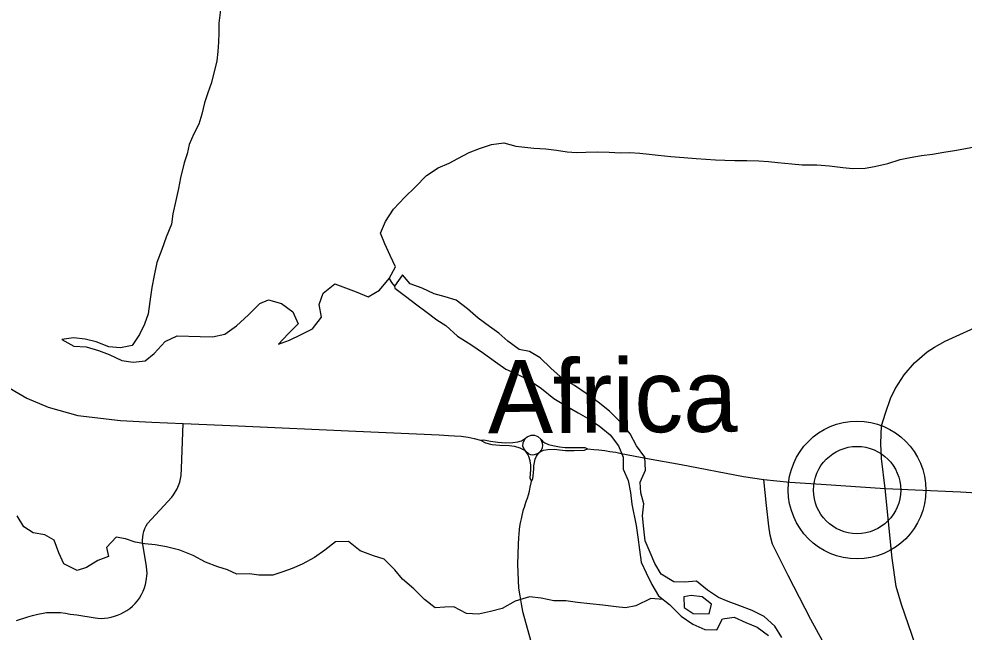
# Model space of a CAD drawing. Extents: x 114604 to 551442, y 316898 to 567001.
# Drawn here: x 213125 to 218520, y 466326 to 469823 of the extents above; entities that cross this region are included whole.
import ezdxf

# ---------------------------------------------------------------- set-up
doc = ezdxf.new("R2010")
doc.units = 0
for name, color, linetype in [('_CIVIL_CONSTRUCTION', 7, 'Continuous'), ('DV_X_County_Line', 7, 'Continuous'), ('GE_P_Alignment_1000_Cardinal_Points', 7, 'Continuous'), ('GE_P_Alignment_500_Bearings', 7, 'Continuous'), ('GE_X_Alignment', 7, 'Continuous'), ('PM_P_Cells', 7, 'Continuous'), ('PM_X_Dotted_Line', 7, 'Continuous'), ('VG_X_Tree_Line_Lt', 7, 'Continuous')]:
    doc.layers.add(name, color=color, linetype=linetype)

msp = doc.modelspace()

# ---------------------------------------------------------------- linework, layer by layer
at = {"layer": 'DV_X_County_Line'}
for points in [[(215238.4, 468343.1), (215251.8, 468319), (215268.4, 468299.1)], [(217480.1, 466295.4), (217440.1, 466359.3), (217378.1, 466415.3), (217310.1, 466449.2), (217240.2, 466475.1), (217174.2, 466501), (217118.3, 466522.9), (217056.3, 466564.9), (216992.3, 466616.8), (216924.4, 466610.7), (216862.5, 466612.6), (216790.5, 466656.5), (216754.5, 466716.5), (216728.4, 466780.5), (216700.4, 466846.5), (216692.3, 466914.5), (216684.2, 466988.5), (216692.2, 467056.6), (216674.1, 467120.6), (216672, 467180.7), (216701.9, 467248.8), (216697.9, 467322.8), (216649.8, 467388.8), (216613.8, 467456.8), (216559.8, 467522.7), (216495.8, 467584.7), (216431.8, 467636.6), (216363.8, 467686.5), (216295.9, 467732.5), (216231.9, 467768.4), (216161.9, 467830.3), (216099.9, 467890.2), (216040, 467926.2), (215980, 467938.1), (215916, 467984), (215864, 468029.9), (215812, 468067.9), (215746.1, 468115.8), (215686.1, 468169.7), (215620.1, 468217.7), (215558.2, 468237.6), (215496.2, 468255.5), (215426.2, 468287.4), (215358.3, 468311.3), (215314.3, 468363.2), (215268.4, 468299.1)], [(215268.4, 468299.1), (215270.4, 468287.1), (215332.4, 468241.2), (215396.4, 468191.3), (215448.4, 468153.3), (215510.4, 468107.4), (215562.3, 468073.4), (215628.3, 468013.5), (215704.3, 467965.6), (215776.3, 467915.7), (215846.2, 467867.8), (215904.2, 467825.9), (215968.2, 467795.9), (216038.1, 467762), (216108.1, 467714.1), (216178.1, 467658.2), (216244.1, 467618.3), (216318, 467576.4), (216370, 467546.4), (216438, 467502.5), (216499.9, 467450.6), (216548, 467388.6), (216574, 467322.6), (216574.1, 467254.6), (216602.1, 467190.6), (216616.2, 467122.5), (216624.2, 467054.5), (216648.3, 466934.4), (216658.4, 466866.4), (216666.5, 466794.4), (216676.5, 466724.3), (216704.6, 466664.3), (216738.6, 466596.3), (216776.6, 466532.3), (216838.6, 466482.4), (216904.6, 466416.5), (216972.6, 466370.6), (217040.6, 466340.6), (217108.5, 466338.8), (217140.4, 466400.9), (217208.3, 466411), (217274.2, 466381.1), (217338.2, 466353.2), (217404.2, 466307.2)], [(217078.3, 466484.8), (217024.4, 466526.8), (216962.4, 466534.7), (216920.5, 466526.6)], [(216920.5, 466526.6), (216922.5, 466466.5), (216974.5, 466432.6), (217064.4, 466430.8), (217078.3, 466484.8)]]:
    msp.add_lwpolyline(points, dxfattribs=at)
at = {"layer": 'GE_P_Alignment_1000_Cardinal_Points'}
for points in [[(213112.3, 466391.5), (213175.2, 466412.8), (213202.1, 466421), (213232.3, 466428.6), (213262.8, 466434.5), (213282.4, 466436.7), (213309.4, 466438.3), (213336.5, 466438.3), (213363.5, 466436.7), (213390.4, 466433.5), (213417, 466428.7), (213456.2, 466423.5), (213560.1, 466407), (213575.4, 466405.1), (213594.7, 466404.2), (213614, 466404.8), (213633.1, 466407.1), (213652, 466410.9), (213670.6, 466416.3), (213687.6, 466421.8), (213706.4, 466429.4), (213724.5, 466438.5), (213741.9, 466448.9), (213758.4, 466460.8), (213773.9, 466473.8), (213788.3, 466488.1), (213801.5, 466503.4), (213813.6, 466519.8), (213825.2, 466539.8), (213834.2, 466558.5), (213841.7, 466577.8), (213847.7, 466597.6), (213852.1, 466617.9), (213856.3, 466659.1), (213854, 466700.5), (213831.8, 466826.5), (213831, 466834.1), (213830.5, 466850.8), (213831.6, 466867.5), (213834.2, 466884), (213838.4, 466900.2), (213844.1, 466915.9), (213851.3, 466931), (213859.9, 466945.3), (213997.7, 467095.2), (214008.2, 467109), (214028.4, 467143.3), (214042.9, 467180.4), (214051.2, 467219.2), (214053.2, 467259), (214063.6, 467514.7)], [(216014, 467360.9), (216006.2, 467372), (216002, 467386.7), (216003.8, 467404.5), (216008.9, 467419.3), (216017.1, 467431.8)], [(216100.6, 467354.4), (216108.8, 467364), (216114.4, 467377.7), (216115.9, 467389.9), (216112.8, 467402.9), (216110.3, 467412.4), (216103.3, 467426.7)], [(216050.4, 467186.6), (216044.2, 467204.3), (216044.9, 467228.6), (216046.9, 467252.1), (216046.2, 467277.7), (216043, 467302.1), (216035.6, 467327.4), (216028.2, 467342.7), (216014, 467360.9)], [(216050.4, 467186.6), (216059.4, 467200.1), (216061.8, 467234), (216063.3, 467257.8), (216064.1, 467274.3), (216067.4, 467292.2), (216072.5, 467311.7), (216080.2, 467328.3), (216089.6, 467342.2), (216100.6, 467354.4)], [(215975.9, 466826.5), (215978.5, 466863.1), (215980.5, 466886.6), (215982.5, 466910), (215985, 466927.8), (215988.7, 466949.1), (215993.3, 466972.6), (215997.1, 466990.4), (216002.2, 467007.8), (216005.5, 467025.2), (216010.6, 467038.3), (216016.6, 467058.7), (216022.5, 467075.7), (216028.1, 467090), (216033.1, 467108.3), (216039.1, 467129.6), (216044.1, 467152.2), (216049.1, 467176.1), (216050.4, 467186.6)], [(217709.8, 466279.9), (217645.7, 466398.4), (217515, 466647.9), (217426.5, 466827.4), (217412.4, 466878.3), (217404.6, 466930.4), (217392.4, 467048.4), (217377.8, 467196.7)], [(218069.1, 467144.8), (218498.6, 467125), (219487.1, 467066)], [(216202.4, 465693.4), (216201, 465698.1), (216158.2, 465856.2), (216114.6, 466015.6), (216047.1, 466277.1), (216004.1, 466436), (216002.2, 466444.4), (215993, 466487.8), (215985.4, 466531.6), (215979.4, 466575.8), (215973.4, 466712), (215975.9, 466826.5)]]:
    msp.add_lwpolyline(points, dxfattribs=at)
at = {"layer": 'GE_P_Alignment_500_Bearings'}
for points in [[(218069.1, 467144.8), (218047.9, 467315.3), (218044.6, 467400.4), (218048.4, 467502.8), (218072.1, 467574.4), (218100.5, 467657.3), (218127.5, 467713.9), (218178.4, 467793), (218237.1, 467861.2), (218309.2, 467923.5), (218350.8, 467951.3), (218412.3, 467985.7), (218620.8, 468080.2)], [(213024.4, 467745.5), (213169.7, 467659.9), (213291.4, 467608.5), (213460.9, 467561.1), (213705.2, 467532.4), (213883.3, 467523.3), (214063.6, 467514.7), (214376.7, 467501.9), (215047.9, 467470.8), (215524.5, 467450), (215576.5, 467447.8), (215611.1, 467444.8), (215649.8, 467443.1), (215688.8, 467438.2), (215722.9, 467430.1), (215760.5, 467420)], [(215760.5, 467420), (215779.1, 467423), (215817.3, 467415.3), (215858, 467408.6), (215900, 467405.8), (215945.2, 467406.1), (215973.2, 467410.8), (215993.7, 467417.2), (216011.5, 467427.5), (216017.1, 467431.8)], [(215760.5, 467420), (215787.7, 467404.2), (215825.3, 467396.1), (215871.1, 467390.9), (215923.9, 467389.2), (215953.1, 467385.9), (215984.4, 467377.1), (215999.8, 467369.6), (216014, 467360.9)], [(216017.1, 467431.8), (216026.5, 467439), (216048.7, 467448.5), (216068.8, 467448.7), (216087.3, 467441.5), (216103.3, 467426.7)], [(216103.3, 467426.7), (216109.6, 467419.9), (216115.3, 467412.9), (216126.8, 467405.4), (216148, 467395.8), (216172.4, 467389.4), (216211.3, 467381.7), (216244, 467378.1), (216285.3, 467378.4), (216328.4, 467378.7), (216355.8, 467378.5), (216370.6, 467370.2)], [(216014, 467360.9), (216034.8, 467343.2), (216046, 467338.9), (216057, 467337.5), (216068.7, 467338.7), (216085.7, 467343.9), (216100.6, 467354.4)], [(216100.6, 467354.4), (216118.5, 467362.8), (216143.5, 467367.9), (216180.3, 467369.5), (216211.6, 467364.2), (216245.7, 467361.7), (216294.3, 467362), (216352.6, 467362.4), (216370.6, 467370.2)], [(216370.6, 467370.2), (216406.7, 467367.7), (216435.2, 467364.5), (216468.6, 467360.6), (216498.5, 467356.3), (216532.9, 467351), (216562, 467345.1), (216713, 467316), (216905.6, 467280.9), (217261.7, 467214), (217377.8, 467196.7), (217526.1, 467181.3), (217704.9, 467168.7), (218069.1, 467144.8)], [(219009.4, 462344.8), (218952.3, 463556.5), (218917.5, 463907.6), (218884.7, 464328.8), (218843.9, 464469.3), (218753.1, 464760.3), (218679.7, 464978.4), (218642.8, 465085.3), (218553, 465345.5), (218494.8, 465515.5), (218321.9, 466020.2), (218162, 466483.9), (218132.8, 466586), (218109.6, 466747.7), (218069.1, 467144.8)]]:
    msp.add_lwpolyline(points, dxfattribs=at)
at = {"layer": 'GE_X_Alignment'}
for radius in [392.9, 249]:
    msp.add_circle((217909.3, 467135.7), radius, dxfattribs=at)
at = {"layer": 'PM_P_Cells'}
msp.add_lwpolyline([(216800.8, 466512.9), (216802.3, 466511.7), (216732, 466517.8), (216646.5, 466475), (216586.6, 466464.4), (216534.6, 466470), (216458.6, 466479.4), (216384.6, 466486.7), (216312.6, 466494.1), (216246.6, 466503.5), (216178.7, 466504.9), (216106.6, 466518.3), (216038.6, 466527.7), (215956.9, 466503), (215883.3, 466460.3), (215817.5, 466443.8), (215747.7, 466427.1), (215679.8, 466432.5), (215607.5, 466469.9), (215555.6, 466467.5), (215501.7, 466465), (215439.3, 466512.5), (215378.9, 466572), (215314.5, 466627.5), (215270.1, 466681.2), (215209.7, 466740.7), (215149.6, 466760.2), (215073.4, 466789.6), (215007, 466843), (214933.1, 466840.4), (214871.5, 466793.8), (214812, 466751.2), (214742.4, 466712.6), (214684.6, 466688.1), (214630.8, 466669.6), (214575, 466651.1), (214495.1, 466650.4), (214441.1, 466657.9), (214369.2, 466655.3), (214315, 466680.9), (214260.9, 466698.4), (214190.8, 466723.8), (214120.5, 466763.2), (214044.4, 466792.6), (213968.3, 466811.9), (213902.2, 466823.4), (213844.3, 466828.9), (213788.2, 466838.4), (213734.1, 466857.9), (213680.1, 466867.5), (213624.6, 466808.9), (213637.1, 466757), (213575.3, 466734.4), (213511.7, 466693.8), (213457.9, 466677.4), (213381.7, 466714.7), (213353.2, 466778.5), (213326.6, 466850.4), (213272.4, 466879.9), (213206.4, 466891.3), (213154.1, 466926.9), (213115.6, 466988.6)], dxfattribs=at)
at = {"layer": 'PM_X_Dotted_Line'}
msp.add_line((217909.3, 467135.7), (217909.3, 467135.7), dxfattribs=at)
at = {"layer": 'VG_X_Tree_Line_Lt'}
for points in [[(214275.8, 469874.5), (214265.9, 469798.5), (214266, 469742.4), (214264, 469690.4), (214260.1, 469636.3), (214254.2, 469584.3), (214242.2, 469528.2), (214222.3, 469454.1), (214204.4, 469400.1), (214184.5, 469344), (214168.6, 469279.9), (214152.7, 469221.9), (214122.8, 469167.8), (214096.9, 469105.7), (214084.9, 469053.6), (214069, 469001.5), (214047.1, 468915.4), (214035.2, 468855.4), (214021.3, 468787.3), (214003.4, 468711.2), (213995.5, 468651.2), (213965.6, 468577.1), (213941.7, 468507), (213911.8, 468432.8), (213897.9, 468358.8), (213884, 468290.7), (213872.1, 468210.6), (213862.2, 468140.5), (213842.3, 468082.5), (213814.4, 468022.4), (213772.5, 467960.2), (213704.6, 467946.1), (213638.6, 467952)], [(215238.4, 468343.1), (215274.3, 468409.2), (215244.2, 468473.2), (215214.2, 468539.2), (215188.2, 468601.2), (215218.1, 468667.3), (215263.9, 468737.4), (215327.8, 468805.6), (215387.7, 468863.7), (215451.5, 468929.9), (215517.4, 468974), (215581.3, 469000.2), (215631.2, 469026.3), (215695.1, 469060.4), (215755, 469084.5), (215822.9, 469106.6), (215892.8, 469116.8), (215960.8, 469096.9), (216064.7, 469085), (216132.6, 469081.2), (216194.5, 469073.2), (216254.5, 469065.3), (216308.4, 469061.4), (216360.3, 469063.5), (216428.3, 469063.6), (216494.2, 469061.7), (216558.1, 469057.9), (216610.1, 469059.9), (216670, 469056), (216722, 469052.1), (216773.9, 469046.2), (216845.8, 469038.3), (216919.8, 469032.4), (216991.7, 469026.6), (217045.6, 469022.6), (217101.6, 469018.7), (217153.5, 469016.8), (217211.4, 469014.9), (217279.4, 469015), (217349.3, 469013.2), (217403.2, 469009.2), (217457.2, 469003.3), (217537.1, 468995.4), (217595, 468989.5), (217678.9, 468989.7), (217750.9, 468983.8), (217828.8, 468975.9), (217884.7, 468970), (217954.7, 468972.1), (218008.6, 468980.2), (218084.5, 468998.4), (218154.4, 469020.5), (218212.3, 469032.6), (218276.2, 469042.7), (218340.1, 469050.8), (218404, 469062.9), (218466, 469073), (218517.9, 469081.1), (218567.8, 469091.2)], [(213638.6, 467952), (213566.7, 467981.9), (213502.7, 467995.8), (213436.8, 468003.7), (213370.9, 467993.6), (213438.9, 467955.6), (213508.8, 467951.8), (213578.7, 467931.9), (213640.7, 467908), (213712.6, 467874.1), (213776.6, 467864.2), (213846.5, 467872.3), (213896.4, 467914.4), (213960.2, 467982.6), (214028.1, 468014.7), (214160, 468011), (214229.9, 468009.1), (214299.8, 468025.2), (214367.7, 468071.4), (214435.5, 468135.5), (214499.4, 468199.7), (214549.3, 468219.8), (214623.2, 468199.9), (214689.2, 468152), (214719.3, 468084), (214661.4, 468025.9), (214607.5, 467967.7), (214669.4, 467989.8), (214735.3, 468022), (214801.2, 468056.1), (214853.1, 468122.3), (214839, 468194.3), (214860.9, 468258.4), (214928.8, 468312.5), (214988.7, 468288.6), (215050.7, 468266.7), (215118.7, 468236.8), (215182.5, 468274.9), (215238.4, 468343.1)]]:
    msp.add_lwpolyline(points, dxfattribs=at)

# ---------------------------------------------------------------- texts
at = {"layer": '_CIVIL_CONSTRUCTION'}
msp.add_text('Africa', height=417, rotation=0.4144, dxfattribs=at).set_placement((215802.4, 467458.6))

doc.saveas('drawing.dxf')
